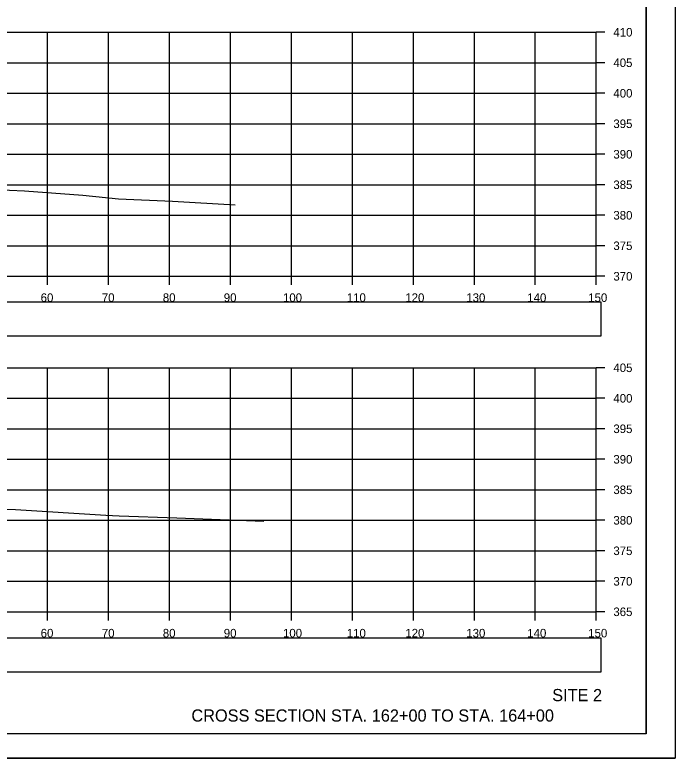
# Model space of a CAD drawing. Extents: x 1376273 to 1384221, y 378927 to 384592.
# Drawn here: x 1378279.1 to 1378387.4, y 380325.2 to 380447 of the extents above; entities that cross this region are included whole.
import ezdxf

# ---------------------------------------------------------------- set-up
doc = ezdxf.new("R2010")
doc.units = 0
for name, color, linetype in [('R_Axis', 7, 'Continuous'), ('R_Axis Annot', 7, 'Continuous'), ('R_Border', 7, 'Continuous'), ('R_Draft', 7, 'Continuous'), ('R_Exist Surface', 7, 'Continuous'), ('R_Grid', 7, 'Continuous'), ('R_No Plot', 7, 'Continuous')]:
    doc.layers.add(name, color=color, linetype=linetype)

msp = doc.modelspace()

# ---------------------------------------------------------------- linework, layer by layer
at = {"layer": 'R_Axis'}
for p, q in [((1378374.46, 380404.16), (1378374.46, 380444.16)), ((1378375.86, 380444.16), (1378374.46, 380444.16)), ((1378375.86, 380439.16), (1378374.46, 380439.16)), ((1378375.86, 380434.16), (1378374.46, 380434.16)), ((1378375.86, 380429.16), (1378374.46, 380429.16)), ((1378375.86, 380424.16), (1378374.46, 380424.16)), ((1378375.86, 380419.16), (1378374.46, 380419.16)), ((1378375.86, 380414.16), (1378374.46, 380414.16)), ((1378375.86, 380409.16), (1378374.46, 380409.16)), ((1378074.46, 380404.16), (1378374.46, 380404.16)), ((1378284.46, 380402.76), (1378284.46, 380404.16)), ((1378294.46, 380402.76), (1378294.46, 380404.16)), ((1378304.46, 380402.76), (1378304.46, 380404.16)), ((1378314.46, 380402.76), (1378314.46, 380404.16)), ((1378324.46, 380402.76), (1378324.46, 380404.16)), ((1378334.46, 380402.76), (1378334.46, 380404.16)), ((1378344.46, 380402.76), (1378344.46, 380404.16)), ((1378354.46, 380402.76), (1378354.46, 380404.16)), ((1378364.46, 380402.76), (1378364.46, 380404.16)), ((1378374.46, 380402.76), (1378374.46, 380404.16)), ((1378375.86, 380404.16), (1378374.46, 380404.16)), ((1378374.46, 380349.16), (1378374.46, 380389.16)), ((1378375.86, 380389.16), (1378374.46, 380389.16)), ((1378375.86, 380384.16), (1378374.46, 380384.16)), ((1378375.86, 380379.16), (1378374.46, 380379.16)), ((1378375.86, 380374.16), (1378374.46, 380374.16)), ((1378375.86, 380369.16), (1378374.46, 380369.16)), ((1378375.86, 380364.16), (1378374.46, 380364.16)), ((1378375.86, 380359.16), (1378374.46, 380359.16)), ((1378375.86, 380354.16), (1378374.46, 380354.16)), ((1378074.46, 380349.16), (1378374.46, 380349.16)), ((1378284.46, 380347.76), (1378284.46, 380349.16)), ((1378294.46, 380347.76), (1378294.46, 380349.16)), ((1378304.46, 380347.76), (1378304.46, 380349.16)), ((1378314.46, 380347.76), (1378314.46, 380349.16)), ((1378324.46, 380347.76), (1378324.46, 380349.16)), ((1378334.46, 380347.76), (1378334.46, 380349.16)), ((1378344.46, 380347.76), (1378344.46, 380349.16)), ((1378354.46, 380347.76), (1378354.46, 380349.16)), ((1378364.46, 380347.76), (1378364.46, 380349.16)), ((1378374.46, 380347.76), (1378374.46, 380349.16)), ((1378375.86, 380349.16), (1378374.46, 380349.16))]:
    msp.add_line(p, q, dxfattribs=at)
at = {"layer": 'R_Axis Annot'}
for points in [[(1378073.48, 380394.42), (1378375.28, 380394.42), (1378375.28, 380399.94), (1378073.48, 380399.94)], [(1378073.48, 380339.33), (1378375.28, 380339.33), (1378375.28, 380344.86), (1378073.48, 380344.86)]]:
    msp.add_lwpolyline(points, close=True, dxfattribs=at)
at = {"layer": 'R_Border'}
for q in [(1378382.64, 380534.62), (1378066.46, 380329.16)]:
    msp.add_line((1378382.64, 380329.16), q, dxfattribs=at)
at = {"layer": 'R_Exist Surface'}
for points in [[(1378268.34, 380418.69), (1378280.69, 380418.16), (1378290.28, 380417.44), (1378296.08, 380416.86), (1378304.95, 380416.47), (1378315.22, 380415.88)], [(1378266.69, 380366.14), (1378279.21, 380365.92), (1378294.02, 380364.99), (1378296.19, 380364.88), (1378305.68, 380364.55), (1378319.95, 380364.04)]]:
    msp.add_lwpolyline(points, dxfattribs=at)
at = {"layer": 'R_Grid'}
for p, q in [((1378074.46, 380444.16), (1378374.46, 380444.16)), ((1378284.46, 380404.16), (1378284.46, 380444.16)), ((1378294.46, 380404.16), (1378294.46, 380444.16)), ((1378304.46, 380404.16), (1378304.46, 380444.16)), ((1378314.46, 380404.16), (1378314.46, 380444.16)), ((1378324.46, 380404.16), (1378324.46, 380444.16)), ((1378334.46, 380404.16), (1378334.46, 380444.16)), ((1378344.46, 380404.16), (1378344.46, 380444.16)), ((1378354.46, 380404.16), (1378354.46, 380444.16)), ((1378364.46, 380404.16), (1378364.46, 380444.16)), ((1378374.46, 380404.16), (1378374.46, 380444.16)), ((1378074.46, 380439.16), (1378374.46, 380439.16)), ((1378074.46, 380434.16), (1378374.46, 380434.16)), ((1378074.46, 380429.16), (1378374.46, 380429.16)), ((1378074.46, 380424.16), (1378374.46, 380424.16)), ((1378074.46, 380419.16), (1378374.46, 380419.16)), ((1378074.46, 380414.16), (1378374.46, 380414.16)), ((1378074.46, 380409.16), (1378374.46, 380409.16)), ((1378074.46, 380404.16), (1378374.46, 380404.16)), ((1378074.46, 380389.16), (1378374.46, 380389.16)), ((1378284.46, 380349.16), (1378284.46, 380389.16)), ((1378294.46, 380349.16), (1378294.46, 380389.16)), ((1378304.46, 380349.16), (1378304.46, 380389.16)), ((1378314.46, 380349.16), (1378314.46, 380389.16)), ((1378324.46, 380349.16), (1378324.46, 380389.16)), ((1378334.46, 380349.16), (1378334.46, 380389.16)), ((1378344.46, 380349.16), (1378344.46, 380389.16)), ((1378354.46, 380349.16), (1378354.46, 380389.16)), ((1378364.46, 380349.16), (1378364.46, 380389.16)), ((1378374.46, 380349.16), (1378374.46, 380389.16)), ((1378074.46, 380384.16), (1378374.46, 380384.16)), ((1378074.46, 380379.16), (1378374.46, 380379.16)), ((1378074.46, 380374.16), (1378374.46, 380374.16)), ((1378074.46, 380369.16), (1378374.46, 380369.16)), ((1378074.46, 380364.16), (1378374.46, 380364.16)), ((1378074.46, 380359.16), (1378374.46, 380359.16)), ((1378074.46, 380354.16), (1378374.46, 380354.16)), ((1378074.46, 380349.16), (1378374.46, 380349.16))]:
    msp.add_line(p, q, dxfattribs=at)
at = {"layer": 'R_No Plot'}
msp.add_line((1378054.06, 380325.18), (1378387.39, 380325.18), dxfattribs=at)
for points in [[(1378054.05, 380538.51), (1378387.39, 380538.51), (1378387.39, 380325.17), (1378054.05, 380325.17)], [(1378300.38, 380534.62), (1378300.38, 380524.74), (1378336.11, 380524.74), (1378336.11, 380521.82), (1378359.31, 380521.82), (1378359.31, 380497.48), (1378382.64, 380497.48), (1378382.64, 380329.16), (1378066.46, 380329.16), (1378066.46, 380534.62)]]:
    msp.add_lwpolyline(points, close=True, dxfattribs=at)

# ---------------------------------------------------------------- texts
at = {"layer": 'R_Axis Annot'}
for s, p in [('410', (1378377.26, 380443.46)), ('405', (1378377.26, 380438.46)), ('400', (1378377.26, 380433.46)), ('395', (1378377.26, 380428.46)), ('390', (1378377.26, 380423.46)), ('385', (1378377.26, 380418.46)), ('380', (1378377.26, 380413.46)), ('375', (1378377.26, 380408.46)), ('370', (1378377.26, 380403.46)), ('60', (1378283.34, 380399.96)), ('70', (1378293.37, 380399.96)), ('80', (1378303.37, 380399.96)), ('90', (1378313.37, 380399.96)), ('100', (1378323.08, 380399.96)), ('110', (1378333.54, 380399.96)), ('120', (1378343.14, 380399.96)), ('130', (1378353.14, 380399.96)), ('140', (1378363.14, 380399.96)), ('150', (1378373.14, 380399.96)), ('405', (1378377.26, 380388.46)), ('400', (1378377.26, 380383.46)), ('395', (1378377.26, 380378.46)), ('390', (1378377.26, 380373.46)), ('385', (1378377.26, 380368.46)), ('380', (1378377.26, 380363.46)), ('375', (1378377.26, 380358.46)), ('370', (1378377.26, 380353.46)), ('365', (1378377.26, 380348.46)), ('60', (1378283.34, 380344.96)), ('70', (1378293.37, 380344.96)), ('80', (1378303.37, 380344.96)), ('90', (1378313.37, 380344.96)), ('100', (1378323.08, 380344.96)), ('110', (1378333.54, 380344.96)), ('120', (1378343.14, 380344.96)), ('130', (1378353.14, 380344.96)), ('140', (1378363.14, 380344.96)), ('150', (1378373.14, 380344.96))]:
    msp.add_text(s, height=1.4, dxfattribs=at).set_placement(p)
at = {"layer": 'R_Draft'}
for s, p in [('SITE 2', (1378367.23, 380334.51)), ('CROSS SECTION STA. 162+00 TO STA. 164+00', (1378308.06, 380331.16))]:
    msp.add_text(s, height=2, dxfattribs=at).set_placement(p)

doc.saveas('drawing.dxf')
